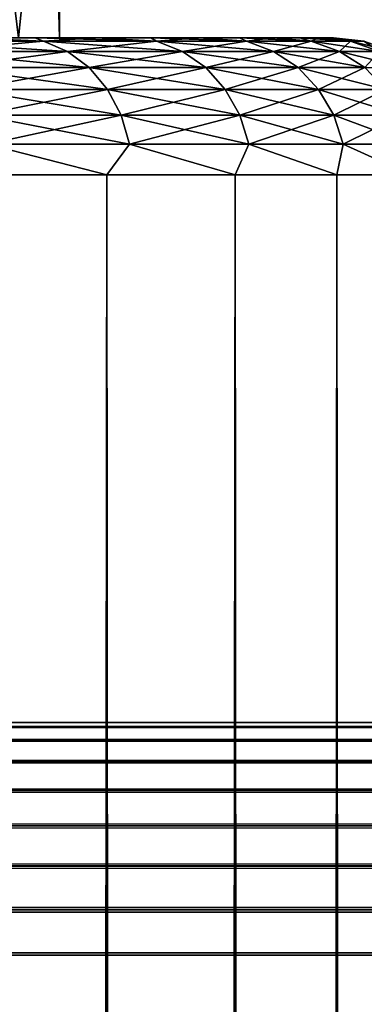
# Model space of a CAD drawing. Extents: x -265 to 265, y 0 to 1027.
# Tile 300 of 396: x -238.29 to -235.77, y 1012.94 to 1020.13. Entities that reach past the tile are written whole.
import ezdxf

# ---------------------------------------------------------------- set-up
doc = ezdxf.new("R2010")
doc.units = 0
doc.header["$LTSCALE"] = 65.185185
for name, color, linetype in [('10', 7, 'CONTINUOUS'), ('210', 7, 'CONTINUOUS'), ('211', 7, 'CONTINUOUS'), ('212', 7, 'CONTINUOUS'), ('215', 7, 'CONTINUOUS'), ('216', 7, 'CONTINUOUS'), ('282', 7, 'CONTINUOUS'), ('283', 7, 'CONTINUOUS'), ('292', 7, 'CONTINUOUS'), ('3', 7, 'CONTINUOUS'), ('4', 7, 'CONTINUOUS'), ('8', 7, 'CONTINUOUS'), ('9', 7, 'CONTINUOUS')]:
    doc.layers.add(name, color=color, linetype=linetype)

msp = doc.modelspace()

# ---------------------------------------------------------------- linework, layer by layer
at = {"layer": '10', "color": 7, "linetype": 'CONTINUOUS'}
for points in [[(263, 1015, 16.7), (-263, 1015, 16.7), (263, 1015, 23.3), (263, 1015, 16.7)], [(-263, 1015, 16.7), (-263, 1015, 23.3), (263, 1015, 23.3), (-263, 1015, 16.7)]]:
    msp.add_3dface(points, dxfattribs=at)
at = {"layer": '210', "color": 7, "linetype": 'CONTINUOUS'}
for points in [[(-238.6737, 1020, 8.229), (-238.1794, 1020, 7.5015), (-238.6737, 1020, -8.229), (-238.6737, 1020, 8.229)], [(-238.6737, 1020, -8.229), (-238.1794, 1020, 7.5015), (-238.1794, 1020, -7.5015), (-238.6737, 1020, -8.229)], [(-238.1794, 1020, 7.5015), (-237.7317, 1020, 6.7445), (-238.1794, 1020, -7.5015), (-238.1794, 1020, 7.5015)], [(-238.1794, 1020, -7.5015), (-237.7317, 1020, 6.7445), (-237.7317, 1020, -6.7445), (-238.1794, 1020, -7.5015)], [(-237.7317, 1020, 6.7445), (-237.3324, 1020, 5.9609), (-237.7317, 1020, -6.7445), (-237.7317, 1020, 6.7445)], [(-237.7317, 1020, -6.7445), (-237.3324, 1020, 5.9609), (-237.3324, 1020, -5.9609), (-237.7317, 1020, -6.7445)], [(-237.3324, 1020, 5.9609), (-236.9831, 1020, 5.1537), (-237.3324, 1020, -5.9609), (-237.3324, 1020, 5.9609)], [(-237.3324, 1020, -5.9609), (-236.9831, 1020, 5.1537), (-236.9831, 1020, -5.1537), (-237.3324, 1020, -5.9609)], [(-236.9831, 1020, 5.1537), (-236.6852, 1020, 4.3262), (-236.9831, 1020, -5.1537), (-236.9831, 1020, 5.1537)], [(-236.9831, 1020, -5.1537), (-236.6852, 1020, 4.3262), (-236.6852, 1020, -4.3262), (-236.9831, 1020, -5.1537)], [(-236.6852, 1020, 4.3262), (-236.4398, 1020, 3.4816), (-236.6852, 1020, -4.3262), (-236.6852, 1020, 4.3262)], [(-236.6852, 1020, -4.3262), (-236.4398, 1020, 3.4816), (-236.4398, 1020, -3.4816), (-236.6852, 1020, -4.3262)], [(-236.4398, 1020, 3.4816), (-236.248, 1020, 2.6233), (-236.4398, 1020, -3.4816), (-236.4398, 1020, 3.4816)], [(-236.4398, 1020, -3.4816), (-236.248, 1020, 2.6233), (-236.248, 1020, -2.6233), (-236.4398, 1020, -3.4816)], [(-236.248, 1020, 2.6233), (-236.1104, 1020, 1.7546), (-236.248, 1020, -2.6233), (-236.248, 1020, 2.6233)], [(-236.248, 1020, -2.6233), (-236.1104, 1020, 1.7546), (-236.1104, 1020, -1.7546), (-236.248, 1020, -2.6233)], [(-236.1104, 1020, 1.7546), (-236.0276, 1020, 0.879), (-236.1104, 1020, -1.7546), (-236.1104, 1020, 1.7546)], [(-236.1104, 1020, -1.7546), (-236.0276, 1020, 0.879), (-236.0276, 1020, -0.879), (-236.1104, 1020, -1.7546)], [(-236.0276, 1020, 0.879), (-236, 1020), (-236.0276, 1020, -0.879), (-236.0276, 1020, 0.879)]]:
    msp.add_3dface(points, dxfattribs=at)
at = {"layer": '211', "color": 7, "linetype": 'CONTINUOUS'}
for points in [[(-238.7723, 1, 9.9468), (-237.6552, 1, 8.521), (-238.7723, 1019, 9.9468), (-238.7723, 1, 9.9468)], [(-238.7723, 1019, 9.9468), (-237.6552, 1, 8.521), (-237.6552, 1019, 8.521), (-238.7723, 1019, 9.9468)], [(-237.6552, 1, 8.521), (-236.7182, 1, 6.9708), (-237.6552, 1019, 8.521), (-237.6552, 1, 8.521)], [(-237.6552, 1019, 8.521), (-236.7182, 1, 6.9708), (-236.7182, 1019, 6.9708), (-237.6552, 1019, 8.521)], [(-236.7182, 1, 6.9708), (-235.9748, 1, 5.3191), (-236.7182, 1019, 6.9708), (-236.7182, 1, 6.9708)], [(-236.7182, 1019, 6.9708), (-235.9748, 1, 5.3191), (-235.9748, 1019, 5.3191), (-236.7182, 1019, 6.9708)], [(-235.9748, 1, 5.3191), (-235.4359, 1, 3.5897), (-235.9748, 1019, 5.3191), (-235.9748, 1, 5.3191)], [(-235.9748, 1019, 5.3191), (-235.4359, 1, 3.5897), (-235.4359, 1019, 3.5897), (-235.9748, 1019, 5.3191)]]:
    msp.add_3dface(points, dxfattribs=at)
at = {"layer": '212', "color": 7, "linetype": 'CONTINUOUS'}
for points in [[(-237.6552, 1, -8.521), (-238.7723, 1, -9.9468), (-237.6552, 1019, -8.521), (-237.6552, 1, -8.521)], [(-237.6552, 1019, -8.521), (-238.7723, 1, -9.9468), (-238.7723, 1019, -9.9468), (-237.6552, 1019, -8.521)], [(-236.7182, 1, -6.9708), (-237.6552, 1, -8.521), (-236.7182, 1019, -6.9708), (-236.7182, 1, -6.9708)], [(-236.7182, 1019, -6.9708), (-237.6552, 1, -8.521), (-237.6552, 1019, -8.521), (-236.7182, 1019, -6.9708)], [(-235.9748, 1, -5.3191), (-236.7182, 1, -6.9708), (-235.9748, 1019, -5.3191), (-235.9748, 1, -5.3191)], [(-235.9748, 1019, -5.3191), (-236.7182, 1, -6.9708), (-236.7182, 1019, -6.9708), (-235.9748, 1019, -5.3191)], [(-235.4359, 1, -3.5897), (-235.9748, 1, -5.3191), (-235.4359, 1019, -3.5897), (-235.4359, 1, -3.5897)], [(-235.4359, 1019, -3.5897), (-235.9748, 1, -5.3191), (-235.9748, 1019, -5.3191), (-235.4359, 1019, -3.5897)]]:
    msp.add_3dface(points, dxfattribs=at)
at = {"layer": '215', "color": 7, "linetype": 'CONTINUOUS'}
for points in [[(-238.6737, 1020, 8.229), (-239.2128, 1020, 8.9239), (-238.1182, 1019.9752, 7.8148), (-238.6737, 1020, 8.229)], [(-238.1182, 1019.9752, 7.8148), (-239.2128, 1020, 8.9239), (-239.1058, 1019.9752, 9.1414), (-238.1182, 1019.9752, 7.8148)], [(-238.1794, 1020, 7.5015), (-238.6737, 1020, 8.229), (-238.1182, 1019.9752, 7.8148), (-238.1794, 1020, 7.5015)], [(-237.7317, 1020, 6.7445), (-238.1794, 1020, 7.5015), (-237.2913, 1019.9752, 6.3826), (-237.7317, 1020, 6.7445)], [(-237.2913, 1019.9752, 6.3826), (-238.1794, 1020, 7.5015), (-238.1182, 1019.9752, 7.8148), (-237.2913, 1019.9752, 6.3826)], [(-237.3324, 1020, 5.9609), (-237.7317, 1020, 6.7445), (-237.2913, 1019.9752, 6.3826), (-237.3324, 1020, 5.9609)], [(-236.9831, 1020, 5.1537), (-237.3324, 1020, 5.9609), (-236.6362, 1019.9752, 4.864), (-236.9831, 1020, 5.1537)], [(-236.6362, 1019.9752, 4.864), (-237.3324, 1020, 5.9609), (-237.2913, 1019.9752, 6.3826), (-236.6362, 1019.9752, 4.864)], [(-236.6852, 1020, 4.3262), (-236.9831, 1020, 5.1537), (-236.6362, 1019.9752, 4.864), (-236.6852, 1020, 4.3262)], [(-236.4398, 1020, 3.4816), (-236.6852, 1020, 4.3262), (-236.1619, 1019.9752, 3.2797), (-236.4398, 1020, 3.4816)], [(-236.1619, 1019.9752, 3.2797), (-236.6852, 1020, 4.3262), (-236.6362, 1019.9752, 4.864), (-236.1619, 1019.9752, 3.2797)], [(-236.248, 1020, 2.6233), (-236.4398, 1020, 3.4816), (-236.1619, 1019.9752, 3.2797), (-236.248, 1020, 2.6233)], [(-236.1104, 1020, 1.7546), (-236.248, 1020, 2.6233), (-235.8747, 1019.9752, 1.651), (-236.1104, 1020, 1.7546)], [(-235.8747, 1019.9752, 1.651), (-236.248, 1020, 2.6233), (-236.1619, 1019.9752, 3.2797), (-235.8747, 1019.9752, 1.651)], [(-236.0276, 1020, 0.879), (-236.1104, 1020, 1.7546), (-235.8747, 1019.9752, 1.651), (-236.0276, 1020, 0.879)], [(-236, 1020), (-236.0276, 1020, 0.879), (-235.7786, 1019.9752), (-236, 1020)], [(-235.7786, 1019.9752), (-236.0276, 1020, 0.879), (-235.8747, 1019.9752, 1.651), (-235.7786, 1019.9752)], [(-238.1182, 1019.9752, 7.8148), (-239.1058, 1019.9752, 9.1414), (-237.9413, 1019.9014, 7.9311), (-238.1182, 1019.9752, 7.8148)], [(-237.9413, 1019.9014, 7.9311), (-239.1058, 1019.9752, 9.1414), (-238.9436, 1019.9014, 9.2774), (-237.9413, 1019.9014, 7.9311)], [(-237.2913, 1019.9752, 6.3826), (-238.1182, 1019.9752, 7.8148), (-237.1021, 1019.9014, 6.4776), (-237.2913, 1019.9752, 6.3826)], [(-237.1021, 1019.9014, 6.4776), (-238.1182, 1019.9752, 7.8148), (-237.9413, 1019.9014, 7.9311), (-237.1021, 1019.9014, 6.4776)], [(-236.6362, 1019.9752, 4.864), (-237.2913, 1019.9752, 6.3826), (-236.4373, 1019.9014, 4.9364), (-236.6362, 1019.9752, 4.864)], [(-236.4373, 1019.9014, 4.9364), (-237.2913, 1019.9752, 6.3826), (-237.1021, 1019.9014, 6.4776), (-236.4373, 1019.9014, 4.9364)], [(-236.1619, 1019.9752, 3.2797), (-236.6362, 1019.9752, 4.864), (-235.956, 1019.9014, 3.3285), (-236.1619, 1019.9752, 3.2797)], [(-235.956, 1019.9014, 3.3285), (-236.6362, 1019.9752, 4.864), (-236.4373, 1019.9014, 4.9364), (-235.956, 1019.9014, 3.3285)], [(-235.8747, 1019.9752, 1.651), (-236.1619, 1019.9752, 3.2797), (-235.6645, 1019.9014, 1.6756), (-235.8747, 1019.9752, 1.651)], [(-235.6645, 1019.9014, 1.6756), (-236.1619, 1019.9752, 3.2797), (-235.956, 1019.9014, 3.3285), (-235.6645, 1019.9014, 1.6756)], [(-235.7786, 1019.9752), (-235.8747, 1019.9752, 1.651), (-235.5669, 1019.9014), (-235.7786, 1019.9752)], [(-235.5669, 1019.9014), (-235.8747, 1019.9752, 1.651), (-235.6645, 1019.9014, 1.6756), (-235.5669, 1019.9014)], [(-237.9413, 1019.9014, 7.9311), (-238.9436, 1019.9014, 9.2774), (-237.7827, 1019.7823, 8.0354), (-237.9413, 1019.9014, 7.9311)], [(-237.7827, 1019.7823, 8.0354), (-238.9436, 1019.9014, 9.2774), (-238.7982, 1019.7823, 9.3995), (-237.7827, 1019.7823, 8.0354)], [(-237.1021, 1019.9014, 6.4776), (-237.9413, 1019.9014, 7.9311), (-236.9324, 1019.7823, 6.5628), (-237.1021, 1019.9014, 6.4776)], [(-236.9324, 1019.7823, 6.5628), (-237.9413, 1019.9014, 7.9311), (-237.7827, 1019.7823, 8.0354), (-236.9324, 1019.7823, 6.5628)], [(-236.4373, 1019.9014, 4.9364), (-237.1021, 1019.9014, 6.4776), (-236.2589, 1019.7823, 5.0013), (-236.4373, 1019.9014, 4.9364)], [(-236.2589, 1019.7823, 5.0013), (-237.1021, 1019.9014, 6.4776), (-236.9324, 1019.7823, 6.5628), (-236.2589, 1019.7823, 5.0013)], [(-235.956, 1019.9014, 3.3285), (-236.4373, 1019.9014, 4.9364), (-235.7712, 1019.7823, 3.3723), (-235.956, 1019.9014, 3.3285)], [(-235.7712, 1019.7823, 3.3723), (-236.4373, 1019.9014, 4.9364), (-236.2589, 1019.7823, 5.0013), (-235.7712, 1019.7823, 3.3723)], [(-235.6645, 1019.9014, 1.6756), (-235.956, 1019.9014, 3.3285), (-235.4759, 1019.7823, 1.6976), (-235.6645, 1019.9014, 1.6756)], [(-235.4759, 1019.7823, 1.6976), (-235.956, 1019.9014, 3.3285), (-235.7712, 1019.7823, 3.3723), (-235.4759, 1019.7823, 1.6976)], [(-237.7827, 1019.7823, 8.0354), (-238.7982, 1019.7823, 9.3995), (-237.6502, 1019.6238, 8.1226), (-237.7827, 1019.7823, 8.0354)], [(-237.6502, 1019.6238, 8.1226), (-238.7982, 1019.7823, 9.3995), (-238.6767, 1019.6238, 9.5014), (-237.6502, 1019.6238, 8.1226)], [(-236.9324, 1019.7823, 6.5628), (-237.7827, 1019.7823, 8.0354), (-236.7907, 1019.6238, 6.6339), (-236.9324, 1019.7823, 6.5628)], [(-236.7907, 1019.6238, 6.6339), (-237.7827, 1019.7823, 8.0354), (-237.6502, 1019.6238, 8.1226), (-236.7907, 1019.6238, 6.6339)], [(-236.2589, 1019.7823, 5.0013), (-236.9324, 1019.7823, 6.5628), (-236.1099, 1019.6238, 5.0556), (-236.2589, 1019.7823, 5.0013)], [(-236.1099, 1019.6238, 5.0556), (-236.9324, 1019.7823, 6.5628), (-236.7907, 1019.6238, 6.6339), (-236.1099, 1019.6238, 5.0556)], [(-235.7712, 1019.7823, 3.3723), (-236.2589, 1019.7823, 5.0013), (-235.6169, 1019.6238, 3.4089), (-235.7712, 1019.7823, 3.3723)], [(-235.6169, 1019.6238, 3.4089), (-236.2589, 1019.7823, 5.0013), (-236.1099, 1019.6238, 5.0556), (-235.6169, 1019.6238, 3.4089)], [(-237.6502, 1019.6238, 8.1226), (-238.6767, 1019.6238, 9.5014), (-237.5505, 1019.4341, 8.1882), (-237.6502, 1019.6238, 8.1226)], [(-237.5505, 1019.4341, 8.1882), (-238.6767, 1019.6238, 9.5014), (-238.5853, 1019.4341, 9.5781), (-237.5505, 1019.4341, 8.1882)], [(-236.7907, 1019.6238, 6.6339), (-237.6502, 1019.6238, 8.1226), (-236.6841, 1019.4341, 6.6875), (-236.7907, 1019.6238, 6.6339)], [(-236.6841, 1019.4341, 6.6875), (-237.6502, 1019.6238, 8.1226), (-237.5505, 1019.4341, 8.1882), (-236.6841, 1019.4341, 6.6875)], [(-236.1099, 1019.6238, 5.0556), (-236.7907, 1019.6238, 6.6339), (-235.9978, 1019.4341, 5.0964), (-236.1099, 1019.6238, 5.0556)], [(-235.9978, 1019.4341, 5.0964), (-236.7907, 1019.6238, 6.6339), (-236.6841, 1019.4341, 6.6875), (-235.9978, 1019.4341, 5.0964)], [(-235.6169, 1019.6238, 3.4089), (-236.1099, 1019.6238, 5.0556), (-235.5008, 1019.4341, 3.4364), (-235.6169, 1019.6238, 3.4089)], [(-235.5008, 1019.4341, 3.4364), (-236.1099, 1019.6238, 5.0556), (-235.9978, 1019.4341, 5.0964), (-235.5008, 1019.4341, 3.4364)], [(-237.5505, 1019.4341, 8.1882), (-238.5853, 1019.4341, 9.5781), (-237.4886, 1019.2225, 8.2289), (-237.5505, 1019.4341, 8.1882)], [(-237.4886, 1019.2225, 8.2289), (-238.5853, 1019.4341, 9.5781), (-238.5285, 1019.2225, 9.6257), (-237.4886, 1019.2225, 8.2289)], [(-236.6841, 1019.4341, 6.6875), (-237.5505, 1019.4341, 8.1882), (-236.6179, 1019.2225, 6.7207), (-236.6841, 1019.4341, 6.6875)], [(-236.6179, 1019.2225, 6.7207), (-237.5505, 1019.4341, 8.1882), (-237.4886, 1019.2225, 8.2289), (-236.6179, 1019.2225, 6.7207)], [(-235.9978, 1019.4341, 5.0964), (-236.6841, 1019.4341, 6.6875), (-235.9282, 1019.2225, 5.1217), (-235.9978, 1019.4341, 5.0964)], [(-235.9282, 1019.2225, 5.1217), (-236.6841, 1019.4341, 6.6875), (-236.6179, 1019.2225, 6.7207), (-235.9282, 1019.2225, 5.1217)], [(-235.5008, 1019.4341, 3.4364), (-235.9978, 1019.4341, 5.0964), (-235.4287, 1019.2225, 3.4535), (-235.5008, 1019.4341, 3.4364)], [(-235.4287, 1019.2225, 3.4535), (-235.9978, 1019.4341, 5.0964), (-235.9282, 1019.2225, 5.1217), (-235.4287, 1019.2225, 3.4535)], [(-238.7723, 1019, 9.9468), (-237.6552, 1019, 8.521), (-238.5285, 1019.2225, 9.6257), (-238.7723, 1019, 9.9468)], [(-237.6552, 1019, 8.521), (-237.4886, 1019.2225, 8.2289), (-238.5285, 1019.2225, 9.6257), (-237.6552, 1019, 8.521)], [(-237.6552, 1019, 8.521), (-236.7182, 1019, 6.9708), (-237.4886, 1019.2225, 8.2289), (-237.6552, 1019, 8.521)], [(-236.7182, 1019, 6.9708), (-236.6179, 1019.2225, 6.7207), (-237.4886, 1019.2225, 8.2289), (-236.7182, 1019, 6.9708)], [(-236.7182, 1019, 6.9708), (-235.9748, 1019, 5.3191), (-236.6179, 1019.2225, 6.7207), (-236.7182, 1019, 6.9708)], [(-235.9748, 1019, 5.3191), (-235.9282, 1019.2225, 5.1217), (-236.6179, 1019.2225, 6.7207), (-235.9748, 1019, 5.3191)], [(-235.9748, 1019, 5.3191), (-235.4359, 1019, 3.5897), (-235.9282, 1019.2225, 5.1217), (-235.9748, 1019, 5.3191)], [(-235.4359, 1019, 3.5897), (-235.4287, 1019.2225, 3.4535), (-235.9282, 1019.2225, 5.1217), (-235.4359, 1019, 3.5897)]]:
    msp.add_3dface(points, dxfattribs=at)
at = {"layer": '216', "color": 7, "linetype": 'CONTINUOUS'}
for points in [[(-239.1058, 1019.9752, -9.1414), (-238.6737, 1020, -8.229), (-238.1182, 1019.9752, -7.8148), (-239.1058, 1019.9752, -9.1414)], [(-238.6737, 1020, -8.229), (-238.1794, 1020, -7.5015), (-238.1182, 1019.9752, -7.8148), (-238.6737, 1020, -8.229)], [(-238.1794, 1020, -7.5015), (-237.7317, 1020, -6.7445), (-238.1182, 1019.9752, -7.8148), (-238.1794, 1020, -7.5015)], [(-238.1182, 1019.9752, -7.8148), (-237.7317, 1020, -6.7445), (-237.2913, 1019.9752, -6.3826), (-238.1182, 1019.9752, -7.8148)], [(-237.7317, 1020, -6.7445), (-237.3324, 1020, -5.9609), (-237.2913, 1019.9752, -6.3826), (-237.7317, 1020, -6.7445)], [(-237.3324, 1020, -5.9609), (-236.9831, 1020, -5.1537), (-237.2913, 1019.9752, -6.3826), (-237.3324, 1020, -5.9609)], [(-237.2913, 1019.9752, -6.3826), (-236.9831, 1020, -5.1537), (-236.6362, 1019.9752, -4.864), (-237.2913, 1019.9752, -6.3826)], [(-236.9831, 1020, -5.1537), (-236.6852, 1020, -4.3262), (-236.6362, 1019.9752, -4.864), (-236.9831, 1020, -5.1537)], [(-236.6852, 1020, -4.3262), (-236.4398, 1020, -3.4816), (-236.6362, 1019.9752, -4.864), (-236.6852, 1020, -4.3262)], [(-236.6362, 1019.9752, -4.864), (-236.4398, 1020, -3.4816), (-236.1619, 1019.9752, -3.2797), (-236.6362, 1019.9752, -4.864)], [(-236.4398, 1020, -3.4816), (-236.248, 1020, -2.6233), (-236.1619, 1019.9752, -3.2797), (-236.4398, 1020, -3.4816)], [(-236.248, 1020, -2.6233), (-236.1104, 1020, -1.7546), (-236.1619, 1019.9752, -3.2797), (-236.248, 1020, -2.6233)], [(-236.1619, 1019.9752, -3.2797), (-236.1104, 1020, -1.7546), (-235.8747, 1019.9752, -1.651), (-236.1619, 1019.9752, -3.2797)], [(-236.1104, 1020, -1.7546), (-236.0276, 1020, -0.879), (-235.8747, 1019.9752, -1.651), (-236.1104, 1020, -1.7546)], [(-236.0276, 1020, -0.879), (-236, 1020), (-235.8747, 1019.9752, -1.651), (-236.0276, 1020, -0.879)], [(-236, 1020), (-235.7786, 1019.9752), (-235.8747, 1019.9752, -1.651), (-236, 1020)], [(-239.1058, 1019.9752, -9.1414), (-238.1182, 1019.9752, -7.8148), (-238.9436, 1019.9014, -9.2774), (-239.1058, 1019.9752, -9.1414)], [(-238.9436, 1019.9014, -9.2774), (-238.1182, 1019.9752, -7.8148), (-237.9413, 1019.9014, -7.9311), (-238.9436, 1019.9014, -9.2774)], [(-238.1182, 1019.9752, -7.8148), (-237.2913, 1019.9752, -6.3826), (-237.9413, 1019.9014, -7.9311), (-238.1182, 1019.9752, -7.8148)], [(-237.9413, 1019.9014, -7.9311), (-237.2913, 1019.9752, -6.3826), (-237.1021, 1019.9014, -6.4776), (-237.9413, 1019.9014, -7.9311)], [(-237.2913, 1019.9752, -6.3826), (-236.6362, 1019.9752, -4.864), (-237.1021, 1019.9014, -6.4776), (-237.2913, 1019.9752, -6.3826)], [(-237.1021, 1019.9014, -6.4776), (-236.6362, 1019.9752, -4.864), (-236.4373, 1019.9014, -4.9364), (-237.1021, 1019.9014, -6.4776)], [(-236.6362, 1019.9752, -4.864), (-236.1619, 1019.9752, -3.2797), (-236.4373, 1019.9014, -4.9364), (-236.6362, 1019.9752, -4.864)], [(-236.4373, 1019.9014, -4.9364), (-236.1619, 1019.9752, -3.2797), (-235.956, 1019.9014, -3.3285), (-236.4373, 1019.9014, -4.9364)], [(-236.1619, 1019.9752, -3.2797), (-235.8747, 1019.9752, -1.651), (-235.956, 1019.9014, -3.3285), (-236.1619, 1019.9752, -3.2797)], [(-235.956, 1019.9014, -3.3285), (-235.8747, 1019.9752, -1.651), (-235.6645, 1019.9014, -1.6756), (-235.956, 1019.9014, -3.3285)], [(-235.8747, 1019.9752, -1.651), (-235.7786, 1019.9752), (-235.6645, 1019.9014, -1.6756), (-235.8747, 1019.9752, -1.651)], [(-235.7786, 1019.9752), (-235.5669, 1019.9014), (-235.6645, 1019.9014, -1.6756), (-235.7786, 1019.9752)], [(-238.9436, 1019.9014, -9.2774), (-237.9413, 1019.9014, -7.9311), (-238.7982, 1019.7823, -9.3995), (-238.9436, 1019.9014, -9.2774)], [(-238.7982, 1019.7823, -9.3995), (-237.9413, 1019.9014, -7.9311), (-237.7827, 1019.7823, -8.0354), (-238.7982, 1019.7823, -9.3995)], [(-237.9413, 1019.9014, -7.9311), (-237.1021, 1019.9014, -6.4776), (-237.7827, 1019.7823, -8.0354), (-237.9413, 1019.9014, -7.9311)], [(-237.7827, 1019.7823, -8.0354), (-237.1021, 1019.9014, -6.4776), (-236.9324, 1019.7823, -6.5628), (-237.7827, 1019.7823, -8.0354)], [(-237.1021, 1019.9014, -6.4776), (-236.4373, 1019.9014, -4.9364), (-236.9324, 1019.7823, -6.5628), (-237.1021, 1019.9014, -6.4776)], [(-236.9324, 1019.7823, -6.5628), (-236.4373, 1019.9014, -4.9364), (-236.2589, 1019.7823, -5.0013), (-236.9324, 1019.7823, -6.5628)], [(-236.4373, 1019.9014, -4.9364), (-235.956, 1019.9014, -3.3285), (-236.2589, 1019.7823, -5.0013), (-236.4373, 1019.9014, -4.9364)], [(-236.2589, 1019.7823, -5.0013), (-235.956, 1019.9014, -3.3285), (-235.7712, 1019.7823, -3.3723), (-236.2589, 1019.7823, -5.0013)], [(-235.956, 1019.9014, -3.3285), (-235.6645, 1019.9014, -1.6756), (-235.7712, 1019.7823, -3.3723), (-235.956, 1019.9014, -3.3285)], [(-238.7982, 1019.7823, -9.3995), (-237.7827, 1019.7823, -8.0354), (-238.6767, 1019.6238, -9.5014), (-238.7982, 1019.7823, -9.3995)], [(-238.6767, 1019.6238, -9.5014), (-237.7827, 1019.7823, -8.0354), (-237.6502, 1019.6238, -8.1226), (-238.6767, 1019.6238, -9.5014)], [(-237.7827, 1019.7823, -8.0354), (-236.9324, 1019.7823, -6.5628), (-237.6502, 1019.6238, -8.1226), (-237.7827, 1019.7823, -8.0354)], [(-237.6502, 1019.6238, -8.1226), (-236.9324, 1019.7823, -6.5628), (-236.7907, 1019.6238, -6.6339), (-237.6502, 1019.6238, -8.1226)], [(-236.9324, 1019.7823, -6.5628), (-236.2589, 1019.7823, -5.0013), (-236.7907, 1019.6238, -6.6339), (-236.9324, 1019.7823, -6.5628)], [(-236.7907, 1019.6238, -6.6339), (-236.2589, 1019.7823, -5.0013), (-236.1099, 1019.6238, -5.0556), (-236.7907, 1019.6238, -6.6339)], [(-236.2589, 1019.7823, -5.0013), (-235.7712, 1019.7823, -3.3723), (-236.1099, 1019.6238, -5.0556), (-236.2589, 1019.7823, -5.0013)], [(-236.1099, 1019.6238, -5.0556), (-235.7712, 1019.7823, -3.3723), (-235.6169, 1019.6238, -3.4089), (-236.1099, 1019.6238, -5.0556)], [(-238.6767, 1019.6238, -9.5014), (-237.6502, 1019.6238, -8.1226), (-238.5853, 1019.4341, -9.5781), (-238.6767, 1019.6238, -9.5014)], [(-238.5853, 1019.4341, -9.5781), (-237.6502, 1019.6238, -8.1226), (-237.5505, 1019.4341, -8.1882), (-238.5853, 1019.4341, -9.5781)], [(-237.6502, 1019.6238, -8.1226), (-236.7907, 1019.6238, -6.6339), (-237.5505, 1019.4341, -8.1882), (-237.6502, 1019.6238, -8.1226)], [(-237.5505, 1019.4341, -8.1882), (-236.7907, 1019.6238, -6.6339), (-236.6841, 1019.4341, -6.6875), (-237.5505, 1019.4341, -8.1882)], [(-236.7907, 1019.6238, -6.6339), (-236.1099, 1019.6238, -5.0556), (-236.6841, 1019.4341, -6.6875), (-236.7907, 1019.6238, -6.6339)], [(-236.6841, 1019.4341, -6.6875), (-236.1099, 1019.6238, -5.0556), (-235.9978, 1019.4341, -5.0964), (-236.6841, 1019.4341, -6.6875)], [(-236.1099, 1019.6238, -5.0556), (-235.6169, 1019.6238, -3.4089), (-235.9978, 1019.4341, -5.0964), (-236.1099, 1019.6238, -5.0556)], [(-235.9978, 1019.4341, -5.0964), (-235.6169, 1019.6238, -3.4089), (-235.5008, 1019.4341, -3.4364), (-235.9978, 1019.4341, -5.0964)], [(-238.5853, 1019.4341, -9.5781), (-237.5505, 1019.4341, -8.1882), (-238.5285, 1019.2225, -9.6257), (-238.5853, 1019.4341, -9.5781)], [(-238.5285, 1019.2225, -9.6257), (-237.5505, 1019.4341, -8.1882), (-237.4886, 1019.2225, -8.2289), (-238.5285, 1019.2225, -9.6257)], [(-237.5505, 1019.4341, -8.1882), (-236.6841, 1019.4341, -6.6875), (-237.4886, 1019.2225, -8.2289), (-237.5505, 1019.4341, -8.1882)], [(-237.4886, 1019.2225, -8.2289), (-236.6841, 1019.4341, -6.6875), (-236.6179, 1019.2225, -6.7207), (-237.4886, 1019.2225, -8.2289)], [(-236.6841, 1019.4341, -6.6875), (-235.9978, 1019.4341, -5.0964), (-236.6179, 1019.2225, -6.7207), (-236.6841, 1019.4341, -6.6875)], [(-236.6179, 1019.2225, -6.7207), (-235.9978, 1019.4341, -5.0964), (-235.9282, 1019.2225, -5.1217), (-236.6179, 1019.2225, -6.7207)], [(-235.9978, 1019.4341, -5.0964), (-235.5008, 1019.4341, -3.4364), (-235.9282, 1019.2225, -5.1217), (-235.9978, 1019.4341, -5.0964)], [(-235.9282, 1019.2225, -5.1217), (-235.5008, 1019.4341, -3.4364), (-235.4287, 1019.2225, -3.4535), (-235.9282, 1019.2225, -5.1217)], [(-237.6552, 1019, -8.521), (-238.7723, 1019, -9.9468), (-238.5285, 1019.2225, -9.6257), (-237.6552, 1019, -8.521)], [(-237.6552, 1019, -8.521), (-238.5285, 1019.2225, -9.6257), (-237.4886, 1019.2225, -8.2289), (-237.6552, 1019, -8.521)], [(-236.7182, 1019, -6.9708), (-237.6552, 1019, -8.521), (-237.4886, 1019.2225, -8.2289), (-236.7182, 1019, -6.9708)], [(-236.7182, 1019, -6.9708), (-237.4886, 1019.2225, -8.2289), (-236.6179, 1019.2225, -6.7207), (-236.7182, 1019, -6.9708)], [(-235.9748, 1019, -5.3191), (-236.7182, 1019, -6.9708), (-236.6179, 1019.2225, -6.7207), (-235.9748, 1019, -5.3191)], [(-235.9748, 1019, -5.3191), (-236.6179, 1019.2225, -6.7207), (-235.9282, 1019.2225, -5.1217), (-235.9748, 1019, -5.3191)], [(-235.4359, 1019, -3.5897), (-235.9748, 1019, -5.3191), (-235.9282, 1019.2225, -5.1217), (-235.4359, 1019, -3.5897)], [(-235.4359, 1019, -3.5897), (-235.9282, 1019.2225, -5.1217), (-235.4287, 1019.2225, -3.4535), (-235.4359, 1019, -3.5897)]]:
    msp.add_3dface(points, dxfattribs=at)
at = {"layer": '282', "color": 7, "linetype": 'CONTINUOUS'}
for points in [[(-238.3009, 1020, -2.6703), (-238, 1020), (-239.9993, 1020, -2.465), (-238.3009, 1020, -2.6703)], [(-238, 1020), (-239.7, 1020), (-239.9993, 1020, -2.465), (-238, 1020)], [(-238, 1020), (-238.3009, 1020, 2.6703), (-239.7, 1020), (-238, 1020)]]:
    msp.add_3dface(points, dxfattribs=at)
at = {"layer": '283', "color": 7, "linetype": 'CONTINUOUS'}
for points in [[(-238.0626, 1022.3, 1.2238), (-238, 1020), (-238.0626, 1024.7, 1.2238), (-238.0626, 1022.3, 1.2238)], [(-238.0626, 1024.7, 1.2238), (-238, 1020), (-238.0157, 1024.7, 0.6127), (-238.0626, 1024.7, 1.2238)], [(-238, 1020), (-238, 1024.7), (-238.0157, 1024.7, 0.6127), (-238, 1020)], [(-238.5824, 1022.3, 3.693), (-238.3009, 1020, 2.6703), (-238.0626, 1022.3, 1.2238), (-238.5824, 1022.3, 3.693)], [(-238.3009, 1020, 2.6703), (-238, 1020), (-238.0626, 1022.3, 1.2238), (-238.3009, 1020, 2.6703)]]:
    msp.add_3dface(points, dxfattribs=at)
at = {"layer": '292', "color": 7, "linetype": 'CONTINUOUS'}
for points in [[(-238, 1024.7), (-238, 1020), (-238.0626, 1022.3, -1.2238), (-238, 1024.7)], [(-238.0626, 1022.3, -1.2238), (-238.3009, 1020, -2.6703), (-238.5824, 1022.3, -3.693), (-238.0626, 1022.3, -1.2238)], [(-238, 1020), (-238.3009, 1020, -2.6703), (-238.0626, 1022.3, -1.2238), (-238, 1020)]]:
    msp.add_3dface(points, dxfattribs=at)
at = {"layer": '3', "color": 7, "linetype": 'CONTINUOUS'}
for points in [[(-263, 1014.9673, 16.3683), (-263, 1015, 16.7), (263, 1014.9677, 16.3703), (-263, 1014.9673, 16.3683)], [(263, 1014.9677, 16.3703), (-263, 1015, 16.7), (263, 1015, 16.7), (263, 1014.9677, 16.3703)], [(263, 1014.8712, 16.051), (-263, 1014.9673, 16.3683), (263, 1014.9677, 16.3703), (263, 1014.8712, 16.051)], [(-263, 1014.8705, 16.0491), (-263, 1014.9673, 16.3683), (263, 1014.8712, 16.051), (-263, 1014.8705, 16.0491)], [(263, 1014.7142, 15.7566), (-263, 1014.8705, 16.0491), (263, 1014.8712, 16.051), (263, 1014.7142, 15.7566)], [(-263, 1014.7131, 15.755), (-263, 1014.8705, 16.0491), (263, 1014.7142, 15.7566), (-263, 1014.7131, 15.755)], [(263, 1014.5028, 15.4986), (-263, 1014.7131, 15.755), (263, 1014.7142, 15.7566), (263, 1014.5028, 15.4986)], [(-263, 1014.5014, 15.4972), (-263, 1014.7131, 15.755), (263, 1014.5028, 15.4986), (-263, 1014.5014, 15.4972)], [(263, 1014.245, 15.2869), (-263, 1014.5014, 15.4972), (263, 1014.5028, 15.4986), (263, 1014.245, 15.2869)], [(-263, 1014.2434, 15.2858), (-263, 1014.5014, 15.4972), (263, 1014.245, 15.2869), (-263, 1014.2434, 15.2858)], [(263, 1013.9509, 15.1295), (-263, 1014.2434, 15.2858), (263, 1014.245, 15.2869), (263, 1013.9509, 15.1295)], [(-263, 1013.949, 15.1288), (-263, 1014.2434, 15.2858), (263, 1013.9509, 15.1295), (-263, 1013.949, 15.1288)], [(263, 1013.6317, 15.0327), (-263, 1013.949, 15.1288), (263, 1013.9509, 15.1295), (263, 1013.6317, 15.0327)], [(-263, 1013.6297, 15.0323), (-263, 1013.949, 15.1288), (263, 1013.6317, 15.0327), (-263, 1013.6297, 15.0323)], [(263, 1013.3, 15), (-263, 1013.6297, 15.0323), (263, 1013.6317, 15.0327), (263, 1013.3, 15)], [(-263, 1013.3, 15), (-263, 1013.6297, 15.0323), (263, 1013.3, 15), (-263, 1013.3, 15)]]:
    msp.add_3dface(points, dxfattribs=at)
at = {"layer": '4', "color": 7, "linetype": 'CONTINUOUS'}
for points in [[(-263, 1013.3, 15), (263, 1013.3, 15), (-263, 986.7, 15), (-263, 1013.3, 15)], [(-263, 986.7, 15), (263, 1013.3, 15), (263, 986.7, 15), (-263, 986.7, 15)]]:
    msp.add_3dface(points, dxfattribs=at)
at = {"layer": '8', "color": 7, "linetype": 'CONTINUOUS'}
for points in [[(-263, 986.7, 25), (263, 986.7, 25), (-263, 1013.3, 25), (-263, 986.7, 25)], [(-263, 1013.3, 25), (263, 986.7, 25), (263, 1013.3, 25), (-263, 1013.3, 25)]]:
    msp.add_3dface(points, dxfattribs=at)
at = {"layer": '9', "color": 7, "linetype": 'CONTINUOUS'}
for points in [[(-263, 1015, 23.3), (-263, 1014.9677, 23.6297), (263, 1015, 23.3), (-263, 1015, 23.3)], [(263, 1015, 23.3), (-263, 1014.9677, 23.6297), (263, 1014.9673, 23.6317), (263, 1015, 23.3)], [(-263, 1014.9677, 23.6297), (-263, 1014.8712, 23.949), (263, 1014.9673, 23.6317), (-263, 1014.9677, 23.6297)], [(263, 1014.9673, 23.6317), (-263, 1014.8712, 23.949), (263, 1014.8705, 23.9509), (263, 1014.9673, 23.6317)], [(-263, 1014.8712, 23.949), (-263, 1014.7142, 24.2434), (263, 1014.8705, 23.9509), (-263, 1014.8712, 23.949)], [(263, 1014.8705, 23.9509), (-263, 1014.7142, 24.2434), (263, 1014.7131, 24.245), (263, 1014.8705, 23.9509)], [(-263, 1014.7142, 24.2434), (-263, 1014.5028, 24.5014), (263, 1014.7131, 24.245), (-263, 1014.7142, 24.2434)], [(263, 1014.7131, 24.245), (-263, 1014.5028, 24.5014), (263, 1014.5014, 24.5028), (263, 1014.7131, 24.245)], [(-263, 1014.5028, 24.5014), (-263, 1014.245, 24.7131), (263, 1014.5014, 24.5028), (-263, 1014.5028, 24.5014)], [(263, 1014.5014, 24.5028), (-263, 1014.245, 24.7131), (263, 1014.2434, 24.7142), (263, 1014.5014, 24.5028)], [(-263, 1014.245, 24.7131), (-263, 1013.9509, 24.8705), (263, 1014.2434, 24.7142), (-263, 1014.245, 24.7131)], [(263, 1014.2434, 24.7142), (-263, 1013.9509, 24.8705), (263, 1013.949, 24.8712), (263, 1014.2434, 24.7142)], [(-263, 1013.9509, 24.8705), (-263, 1013.6317, 24.9673), (263, 1013.949, 24.8712), (-263, 1013.9509, 24.8705)], [(263, 1013.949, 24.8712), (-263, 1013.6317, 24.9673), (263, 1013.6297, 24.9677), (263, 1013.949, 24.8712)], [(-263, 1013.6317, 24.9673), (-263, 1013.3, 25), (263, 1013.6297, 24.9677), (-263, 1013.6317, 24.9673)], [(-263, 1013.3, 25), (263, 1013.3, 25), (263, 1013.6297, 24.9677), (-263, 1013.3, 25)]]:
    msp.add_3dface(points, dxfattribs=at)

doc.saveas('drawing.dxf')
